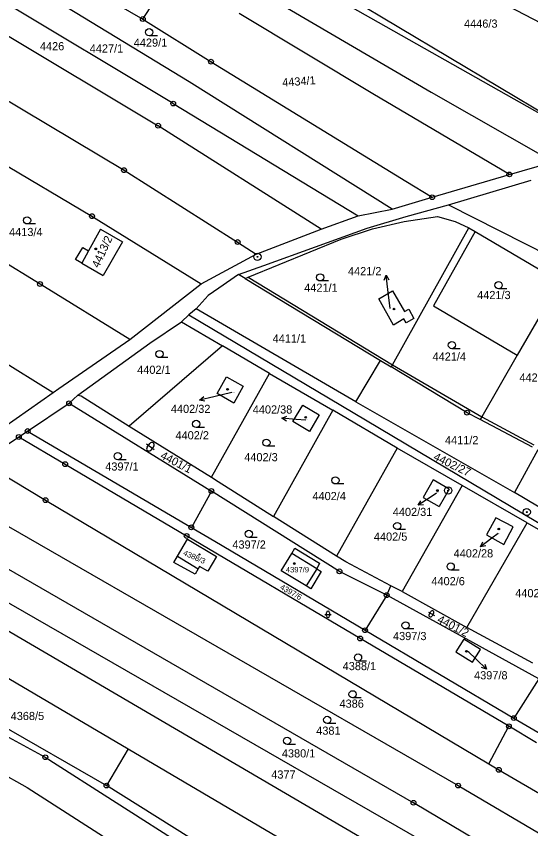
# Model space of a CAD drawing. Extents: x -593183 to -588034, y -1130415 to -1124994.
# Drawn here: x -589504.8 to -589397.8, y -1128815.7 to -1128646.6 of the extents above; entities that cross this region are included whole.
import ezdxf

# ---------------------------------------------------------------- set-up
doc = ezdxf.new("R2010")
doc.units = 0
for name, color, linetype in [('Vrstva 1', 7, 'Continuous'), ('Vrstva 16', 7, 'Continuous'), ('Vrstva 18', 7, 'Continuous'), ('Vrstva 19', 7, 'Continuous'), ('Vrstva 24', 7, 'Continuous'), ('Vrstva 25', 7, 'Continuous'), ('Vrstva 4', 7, 'Continuous')]:
    doc.layers.add(name, color=color, linetype=linetype)

msp = doc.modelspace()

# ---------------------------------------------------------------- linework, layer by layer
at = {"layer": 'Vrstva 1'}
for p, q in [((-589468.87, -1128660.23), (-589513.11, -1128633.33)), ((-589383.19, -1128674.1), (-589451.55, -1128633.23)), ((-589497.18, -1128636.39), (-589478.51, -1128647.2)), ((-589451.57, -1128635.37), (-589383.19, -1128674.1)), ((-589478.51, -1128647.2), (-589472.44, -1128637.83)), ((-589472.18, -1128664.79), (-589513.52, -1128639.92)), ((-589454.98, -1128640.96), (-589418.57, -1128662.41)), ((-589382.81, -1128654.86), (-589408.98, -1128641.1)), ((-589516.59, -1128644.7), (-589475.31, -1128669.4)), ((-589430.67, -1128662.76), (-589458.49, -1128646.03)), ((-589478.51, -1128647.2), (-589464.32, -1128656.08)), ((-589522.25, -1128654.82), (-589482.42, -1128678.64)), ((-589464.32, -1128656.08), (-589423.78, -1128680.94)), ((-589426.66, -1128686.73), (-589468.87, -1128660.23)), ((-589402.27, -1128679.53), (-589430.67, -1128662.76)), ((-589418.57, -1128662.41), (-589393.15, -1128676.92)), ((-589472.18, -1128664.79), (-589433.73, -1128688.15)), ((-589441.39, -1128690.92), (-589475.31, -1128669.4)), ((-589513.46, -1128673.8), (-589489.08, -1128688.22)), ((-589402.27, -1128679.53), (-589393.15, -1128676.92)), ((-589482.42, -1128678.64), (-589458.79, -1128693.61)), ((-589418.32, -1128684.28), (-589402.27, -1128679.53)), ((-589414.96, -1128685.85), (-589397.75, -1128680.7)), ((-589423.78, -1128680.94), (-589418.32, -1128684.28)), ((-589426.66, -1128686.73), (-589418.32, -1128684.28)), ((-589423.77, -1128688.31), (-589414.96, -1128685.85)), ((-589414.96, -1128685.85), (-589352.72, -1128717.54)), ((-589433.73, -1128688.15), (-589426.66, -1128686.73)), ((-589499.89, -1128702.34), (-589521.69, -1128689.19)), ((-589489.08, -1128688.22), (-589466.36, -1128702.29)), ((-589441.39, -1128690.92), (-589433.73, -1128688.15)), ((-589431.86, -1128690.7), (-589423.77, -1128688.31)), ((-589430.76, -1128690.87), (-589424.16, -1128689.34)), ((-589424.16, -1128689.34), (-589417.21, -1128688.3)), ((-589417.21, -1128688.3), (-589413.58, -1128689.31)), ((-589413.58, -1128689.31), (-589410.69, -1128690.62)), ((-589487.32, -1128690.92), (-589489.81, -1128695.45)), ((-589487.32, -1128690.92), (-589482.74, -1128693.53)), ((-589454.92, -1128696.12), (-589441.39, -1128690.92)), ((-589453.34, -1128698.48), (-589431.86, -1128690.7)), ((-589437.29, -1128692.99), (-589430.76, -1128690.87)), ((-589426.58, -1128719.16), (-589410.69, -1128690.62)), ((-589410.69, -1128690.62), (-589409.39, -1128691.39)), ((-589409.39, -1128691.39), (-589418.04, -1128706.91)), ((-589409.39, -1128691.39), (-589391.81, -1128701.8)), ((-589482.74, -1128693.53), (-589486.78, -1128700.58)), ((-589458.79, -1128693.61), (-589454.92, -1128696.12)), ((-589456.58, -1128700.94), (-589437.29, -1128692.99)), ((-589492.49, -1128697.24), (-589491.02, -1128694.74)), ((-589491.02, -1128694.74), (-589489.81, -1128695.45)), ((-589466.36, -1128702.29), (-589454.92, -1128696.12)), ((-589491.21, -1128697.99), (-589492.49, -1128697.24)), ((-589491.21, -1128697.99), (-589486.78, -1128700.58)), ((-589458.63, -1128700.38), (-589453.34, -1128698.48)), ((-589458.63, -1128700.38), (-589462.67, -1128703.22)), ((-589457.2, -1128701.22), (-589458.63, -1128700.38)), ((-589457.2, -1128701.22), (-589456.58, -1128700.94)), ((-589481.18, -1128713.89), (-589499.89, -1128702.34)), ((-589481.18, -1128713.89), (-589466.36, -1128702.29)), ((-589457.2, -1128701.22), (-589429.11, -1128718.23)), ((-589391.81, -1128701.8), (-589400.65, -1128717.17)), ((-589462.67, -1128703.22), (-589464.95, -1128704.71)), ((-589429.44, -1128705.41), (-589426.56, -1128703.73)), ((-589426.56, -1128703.73), (-589424.09, -1128708.08)), ((-589467.43, -1128707.49), (-589464.95, -1128704.71)), ((-589426.38, -1128710.89), (-589429.44, -1128705.41)), ((-589467.43, -1128707.49), (-589468.95, -1128708.77)), ((-589434.19, -1128726.83), (-589467.43, -1128707.49)), ((-589424.09, -1128708.08), (-589423.2, -1128707.58)), ((-589423.2, -1128707.58), (-589422.13, -1128709.53)), ((-589418.04, -1128706.91), (-589400.65, -1128717.17)), ((-589470.47, -1128710.18), (-589468.95, -1128708.77)), ((-589424.24, -1128709.58), (-589426.38, -1128710.89)), ((-589423.72, -1128710.43), (-589424.24, -1128709.58)), ((-589422.13, -1128709.53), (-589423.72, -1128710.43)), ((-589477.04, -1128714.63), (-589470.47, -1128710.18)), ((-589470.47, -1128710.18), (-589461.97, -1128715.24)), ((-589495.97, -1128724.12), (-589481.18, -1128713.89)), ((-589492.02, -1128725.46), (-589477.04, -1128714.63)), ((-589461.97, -1128715.24), (-589481.36, -1128731.93)), ((-589452.18, -1128720.93), (-589461.97, -1128715.24)), ((-589510.39, -1128716.67), (-589497.13, -1128724.92)), ((-589400.65, -1128717.17), (-589408, -1128729.95)), ((-589434.19, -1128726.83), (-589429.11, -1128718.23)), ((-589429.11, -1128718.23), (-589426.83, -1128719.6)), ((-589426.58, -1128719.16), (-589426.83, -1128719.6)), ((-589411.08, -1128729.12), (-589426.83, -1128719.6)), ((-589464.24, -1128742.56), (-589452.18, -1128720.93)), ((-589452.18, -1128720.93), (-589439.02, -1128728.58)), ((-589463.07, -1128725.16), (-589461.12, -1128721.67)), ((-589461.12, -1128721.67), (-589457.63, -1128723.62)), ((-589497.13, -1128724.92), (-589495.97, -1128724.12)), ((-589457.63, -1128723.62), (-589459.58, -1128727.11)), ((-589507.4, -1128732.14), (-589497.13, -1128724.92)), ((-589493.84, -1128727.17), (-589492.02, -1128725.46)), ((-589492.02, -1128725.46), (-589491.33, -1128725.6)), ((-589491.33, -1128725.6), (-589481.36, -1128731.93)), ((-589459.58, -1128727.11), (-589463.07, -1128725.16)), ((-589502.46, -1128732.94), (-589493.84, -1128727.17)), ((-589493.84, -1128727.17), (-589464.25, -1128745.42)), ((-589447.28, -1128730.98), (-589445.25, -1128727.53)), ((-589445.25, -1128727.53), (-589441.8, -1128729.56)), ((-589434.19, -1128726.83), (-589401.21, -1128745.76)), ((-589439.02, -1128728.58), (-589451.36, -1128750.74)), ((-589441.8, -1128729.56), (-589443.83, -1128733.01)), ((-589425.6, -1128736.47), (-589439.02, -1128728.58)), ((-589408.35, -1128730.55), (-589411.08, -1128729.12)), ((-589408, -1128729.95), (-589408.35, -1128730.55)), ((-589443.83, -1128733.01), (-589447.28, -1128730.98)), ((-589397.43, -1128736.28), (-589408.35, -1128730.55)), ((-589504.3, -1128734.17), (-589502.46, -1128732.94)), ((-589502.46, -1128732.94), (-589468.42, -1128752.98)), ((-589481.36, -1128731.93), (-589464.24, -1128742.56)), ((-589512.09, -1128739.28), (-589504.3, -1128734.17)), ((-589504.3, -1128734.17), (-589494.67, -1128739.84)), ((-589425.6, -1128736.47), (-589438.22, -1128758.95)), ((-589412.08, -1128744.28), (-589425.6, -1128736.47)), ((-589396.33, -1128736.85), (-589401.21, -1128745.76)), ((-589512.09, -1128739.28), (-589498.74, -1128747.32)), ((-589494.67, -1128739.84), (-589469.4, -1128754.77)), ((-589464.24, -1128742.56), (-589462.83, -1128743.42)), ((-589462.83, -1128743.42), (-589451.36, -1128750.74)), ((-589418.1, -1128743.11), (-589420.18, -1128746.79)), ((-589414.81, -1128745.01), (-589418.1, -1128743.11)), ((-589520.47, -1128744.74), (-589412.94, -1128806.72)), ((-589412.08, -1128744.28), (-589424.58, -1128766.36)), ((-589414.81, -1128745.01), (-589416.85, -1128748.67)), ((-589398.58, -1128752.01), (-589412.08, -1128744.28)), ((-589464.25, -1128745.42), (-589468.42, -1128752.98)), ((-589437.61, -1128762.15), (-589464.25, -1128745.42)), ((-589420.18, -1128746.79), (-589416.85, -1128748.67)), ((-589370.21, -1128764.16), (-589401.21, -1128745.76)), ((-589498.74, -1128747.32), (-589406.52, -1128802.22)), ((-589527.7, -1128749.45), (-589422.21, -1128810.3)), ((-589438.22, -1128758.95), (-589451.36, -1128750.74)), ((-589405.06, -1128751.01), (-589407.01, -1128754.52)), ((-589401.51, -1128752.88), (-589405.06, -1128751.01)), ((-589533.04, -1128753.44), (-589411.99, -1128823)), ((-589468.42, -1128752.98), (-589463.51, -1128755.87)), ((-589411.11, -1128773.85), (-589398.58, -1128752.01)), ((-589403.42, -1128756.52), (-589401.51, -1128752.88)), ((-589398.58, -1128752.01), (-589385.5, -1128759.65)), ((-589433.31, -1128776.11), (-589469.4, -1128754.77)), ((-589407.01, -1128754.52), (-589403.42, -1128756.52)), ((-589537.12, -1128756.61), (-589415.4, -1128827.87)), ((-589471.31, -1128758.98), (-589469.22, -1128755.45)), ((-589469.22, -1128755.45), (-589463.17, -1128759.04)), ((-589463.51, -1128755.87), (-589432.3, -1128774.4)), ((-589449.73, -1128762.03), (-589447.54, -1128758.44)), ((-589447.54, -1128758.44), (-589446.87, -1128757.34)), ((-589446.87, -1128757.34), (-589441.74, -1128760.46)), ((-589472.07, -1128760.27), (-589471.31, -1128758.98)), ((-589467.65, -1128762.74), (-589472.07, -1128760.27)), ((-589463.17, -1128759.04), (-589464.97, -1128762.09)), ((-589436.27, -1128760.16), (-589438.22, -1128758.95)), ((-589426.91, -1128765.12), (-589436.27, -1128760.16)), ((-589467.01, -1128761.59), (-589467.65, -1128762.74)), ((-589466.74, -1128761.1), (-589467.01, -1128761.59)), ((-589464.97, -1128762.09), (-589466.74, -1128761.1)), ((-589444.54, -1128765.16), (-589449.73, -1128762.03)), ((-589441.74, -1128760.46), (-589442.34, -1128761.62)), ((-589442.34, -1128761.62), (-589441.4, -1128762.19)), ((-589441.4, -1128762.19), (-589443.55, -1128765.75)), ((-589427.79, -1128767.09), (-589437.61, -1128762.15)), ((-589443.55, -1128765.75), (-589444.54, -1128765.16)), ((-589427.79, -1128767.09), (-589426.91, -1128765.12)), ((-589424.58, -1128766.36), (-589426.91, -1128765.12)), ((-589427.79, -1128767.09), (-589432.3, -1128774.4)), ((-589396.16, -1128784.53), (-589427.79, -1128767.09)), ((-589424.58, -1128766.36), (-589411.11, -1128773.85)), ((-589556.27, -1128769.47), (-589498.79, -1128800.83)), ((-589563.65, -1128772.83), (-589502.59, -1128807.09)), ((-589397.39, -1128781.23), (-589411.11, -1128773.85)), ((-589521.85, -1128775.34), (-589481.57, -1128799.06)), ((-589432.3, -1128774.4), (-589401.33, -1128792.68)), ((-589402.37, -1128794.39), (-589433.31, -1128776.11)), ((-589411.77, -1128776.27), (-589413.43, -1128778.87)), ((-589408.28, -1128778.4), (-589411.77, -1128776.27)), ((-589413.43, -1128778.87), (-589409.91, -1128781.07)), ((-589409.91, -1128781.07), (-589408.28, -1128778.4)), ((-589526.47, -1128783.43), (-589486.08, -1128806.72)), ((-589396.16, -1128784.53), (-589401.33, -1128792.68)), ((-589401.33, -1128792.68), (-589368.57, -1128811.91)), ((-589406.52, -1128802.22), (-589402.37, -1128794.39)), ((-589396.6, -1128797.8), (-589402.37, -1128794.39)), ((-589481.57, -1128799.06), (-589486.08, -1128806.72)), ((-589481.57, -1128799.06), (-589438.01, -1128824.71)), ((-589498.79, -1128800.83), (-589429.88, -1128844.75)), ((-589406.52, -1128802.22), (-589404.46, -1128803.45)), ((-589404.46, -1128803.45), (-589304.52, -1128862.03)), ((-589502.59, -1128807.09), (-589460.68, -1128833.98)), ((-589443.19, -1128833.49), (-589486.08, -1128806.72)), ((-589412.94, -1128806.72), (-589312.84, -1128865.68)), ((-589317.39, -1128872.69), (-589422.21, -1128810.3))]:
    msp.add_line(p, q, dxfattribs=at)
at = {"layer": 'Vrstva 16'}
for p, q in [((-589427.09, -1128707.45), (-589427.57, -1128703.49)), ((-589459.97, -1128724.95), (-589463.76, -1128725.81)), ((-589444.63, -1128730.67), (-589446.6, -1128730.52)), ((-589417.44, -1128745.88), (-589418.76, -1128746.75)), ((-589404.59, -1128754.23), (-589405.9, -1128755.22)), ((-589410.85, -1128778.79), (-589409.18, -1128780.4))]:
    msp.add_line(p, q, dxfattribs=at)
at = {"layer": 'Vrstva 24'}
for centre, radius in [((-589478.51, -1128647.2), 0.5), ((-589478.51, -1128647.2), 0.0327), ((-589464.32, -1128656.08), 0.5), ((-589464.32, -1128656.08), 0.0327), ((-589472.18, -1128664.79), 0.5), ((-589472.18, -1128664.79), 0.0327), ((-589475.31, -1128669.4), 0.5), ((-589475.31, -1128669.4), 0.0327), ((-589482.42, -1128678.64), 0.5), ((-589482.42, -1128678.64), 0.0327), ((-589402.27, -1128679.53), 0.5), ((-589402.27, -1128679.53), 0.0327), ((-589418.32, -1128684.28), 0.5), ((-589418.32, -1128684.28), 0.0327), ((-589489.08, -1128688.22), 0.5), ((-589489.08, -1128688.22), 0.0327), ((-589458.79, -1128693.61), 0.5), ((-589458.79, -1128693.61), 0.0327), ((-589454.67, -1128696.68), 0.75), ((-589454.67, -1128696.68), 0.0903), ((-589499.89, -1128702.34), 0.5), ((-589499.89, -1128702.34), 0.0327), ((-589493.84, -1128727.17), 0.5), ((-589493.84, -1128727.17), 0.0327), ((-589411.08, -1128729.12), 0.5), ((-589411.08, -1128729.12), 0.0327), ((-589502.46, -1128732.94), 0.5), ((-589502.46, -1128732.94), 0.0327), ((-589504.3, -1128734.17), 0.5), ((-589504.3, -1128734.17), 0.0327), ((-589494.67, -1128739.84), 0.5), ((-589494.67, -1128739.84), 0.0327), ((-589464.25, -1128745.42), 0.5), ((-589415, -1128745.31), 0.75), ((-589498.74, -1128747.32), 0.5), ((-589464.25, -1128745.42), 0.0327), ((-589415, -1128745.31), 0.0903), ((-589498.74, -1128747.32), 0.0327), ((-589398.66, -1128749.8), 0.75), ((-589398.66, -1128749.8), 0.0903), ((-589468.42, -1128752.98), 0.5), ((-589468.42, -1128752.98), 0.0327), ((-589469.4, -1128754.77), 0.5), ((-589469.4, -1128754.77), 0.0327), ((-589437.61, -1128762.15), 0.5), ((-589437.61, -1128762.15), 0.0327), ((-589427.79, -1128767.09), 0.5), ((-589427.79, -1128767.09), 0.0327), ((-589432.3, -1128774.4), 0.5), ((-589433.31, -1128776.11), 0.5), ((-589432.3, -1128774.4), 0.0327), ((-589433.31, -1128776.11), 0.0327), ((-589401.33, -1128792.68), 0.5), ((-589402.37, -1128794.39), 0.5), ((-589401.33, -1128792.68), 0.0327), ((-589402.37, -1128794.39), 0.0327), ((-589498.79, -1128800.83), 0.5), ((-589498.79, -1128800.83), 0.0327), ((-589404.46, -1128803.45), 0.5), ((-589404.46, -1128803.45), 0.0327), ((-589486.08, -1128806.72), 0.5), ((-589486.08, -1128806.72), 0.0327), ((-589412.94, -1128806.72), 0.5), ((-589412.94, -1128806.72), 0.0327), ((-589422.21, -1128810.3), 0.5), ((-589422.21, -1128810.3), 0.0327)]:
    msp.add_circle(centre, radius, dxfattribs=at)
at = {"layer": 'Vrstva 25'}
for p, q in [((-589475.43, -1128650.69), (-589477.18, -1128650.69)), ((-589500.83, -1128689.85), (-589502.58, -1128689.85)), ((-589427.57, -1128703.49), (-589427.93, -1128700.51)), ((-589439.87, -1128701.71), (-589441.62, -1128701.71)), ((-589402.77, -1128703.34), (-589404.52, -1128703.34)), ((-589412.48, -1128715.8), (-589414.23, -1128715.8)), ((-589473.3, -1128717.66), (-589475.05, -1128717.66)), ((-589463.76, -1128725.81), (-589466.69, -1128726.48)), ((-589446.6, -1128730.52), (-589449.59, -1128730.29)), ((-589465.67, -1128732.21), (-589467.42, -1128732.21)), ((-589477.75, -1128735.62), (-589476.12, -1128736.77)), ((-589477.63, -1128736.31), (-589477.05, -1128735.5)), ((-589476.23, -1128736.08), (-589476.81, -1128736.89)), ((-589451.05, -1128736.11), (-589452.8, -1128736.11)), ((-589481.97, -1128738.92), (-589483.72, -1128738.92)), ((-589436.7, -1128743.96), (-589438.45, -1128743.96)), ((-589418.76, -1128746.75), (-589421.26, -1128748.4)), ((-589423.85, -1128753.45), (-589425.6, -1128753.45)), ((-589454.71, -1128755.1), (-589456.46, -1128755.1)), ((-589405.9, -1128755.22), (-589408.29, -1128757.03)), ((-589412.73, -1128761.88), (-589414.48, -1128761.88)), ((-589418.97, -1128771.12), (-589418.64, -1128770.5)), ((-589440.66, -1128771.09), (-589439.32, -1128771.09)), ((-589440.33, -1128771.43), (-589440.33, -1128770.76)), ((-589439.66, -1128770.76), (-589439.66, -1128771.43)), ((-589419.11, -1128770.64), (-589417.88, -1128771.31)), ((-589418.02, -1128770.84), (-589418.36, -1128771.45)), ((-589422.11, -1128774.13), (-589423.86, -1128774.13)), ((-589409.18, -1128780.4), (-589407.02, -1128782.48)), ((-589432, -1128780.8), (-589433.75, -1128780.8)), ((-589433.13, -1128788.48), (-589434.88, -1128788.48)), ((-589438.4, -1128793.81), (-589440.15, -1128793.81)), ((-589446.75, -1128798.15), (-589448.5, -1128798.15))]:
    msp.add_line(p, q, dxfattribs=at)
for points in [[(-589428.3, -1128701.56), (-589427.93, -1128700.51), (-589427.31, -1128701.44)], [(-589465.6, -1128726.74), (-589466.69, -1128726.48), (-589465.82, -1128725.77)], [(-589448.63, -1128730.87), (-589449.59, -1128730.29), (-589448.56, -1128729.87)], [(-589420.15, -1128748.27), (-589421.26, -1128748.4), (-589420.7, -1128747.44)], [(-589407.19, -1128756.83), (-589408.29, -1128757.03), (-589407.8, -1128756.03)], [(-589407.39, -1128781.43), (-589407.02, -1128782.48), (-589408.08, -1128782.15)]]:
    msp.add_lwpolyline(points, dxfattribs=at)
for centre, radius in [((-589477.18, -1128649.94), 0.75), ((-589502.58, -1128689.1), 0.75), ((-589488.3, -1128695.03), 0.175), ((-589488.3, -1128695.03), 0.15), ((-589441.62, -1128700.96), 0.75), ((-589404.52, -1128702.59), 0.75), ((-589426.26, -1128707.55), 0.175), ((-589426.26, -1128707.55), 0.15), ((-589414.23, -1128715.05), 0.75), ((-589475.05, -1128716.91), 0.75), ((-589460.89, -1128724.26), 0.175), ((-589460.89, -1128724.26), 0.15), ((-589444.63, -1128730.08), 0.175), ((-589444.63, -1128730.08), 0.15), ((-589467.42, -1128731.46), 0.75), ((-589452.8, -1128735.36), 0.75), ((-589483.72, -1128738.17), 0.75), ((-589438.45, -1128743.21), 0.75), ((-589417.24, -1128745.32), 0.175), ((-589417.24, -1128745.32), 0.15), ((-589456.46, -1128754.35), 0.75), ((-589425.6, -1128752.7), 0.75), ((-589404.47, -1128753.34), 0.175), ((-589404.47, -1128753.34), 0.15), ((-589466.72, -1128758.62), 0.117), ((-589466.72, -1128758.62), 0.101), ((-589447.01, -1128760.51), 0.175), ((-589447.01, -1128760.51), 0.15), ((-589414.48, -1128761.13), 0.75), ((-589423.86, -1128773.38), 0.75), ((-589411.2, -1128778.79), 0.175), ((-589411.2, -1128778.79), 0.15), ((-589433.75, -1128780.05), 0.75), ((-589434.88, -1128787.73), 0.75), ((-589440.15, -1128793.06), 0.75), ((-589448.5, -1128797.4), 0.75)]:
    msp.add_circle(centre, radius, dxfattribs=at)
for centre, radius, start, end in [((-589477.22, -1128736.6), 0.5, 144.6535, 234.6535), ((-589476.64, -1128735.79), 0.5, 54.6535, 144.6535), ((-589476.64, -1128735.79), 0.5, 324.6535, 54.6535), ((-589477.22, -1128736.6), 0.5, 234.6535, 324.6535), ((-589439.99, -1128770.76), 0.335, 90, 180), ((-589439.99, -1128770.76), 0.335, 0, 90), ((-589418.33, -1128770.67), 0.35, 61.4211, 151.4211), ((-589418.33, -1128770.67), 0.35, 331.4211, 61.4211), ((-589439.99, -1128771.43), 0.335, 180, 270), ((-589439.99, -1128771.43), 0.335, 270, 0), ((-589418.66, -1128771.28), 0.35, 151.4211, 241.4211), ((-589418.66, -1128771.28), 0.35, 241.4211, 331.4211)]:
    msp.add_arc(centre, radius, start, end, dxfattribs=at)
at = {"layer": 'Vrstva 4'}
for p, q in [((-589489.81, -1128695.45), (-589491.21, -1128697.99)), ((-589456.58, -1128700.94), (-589426.58, -1128719.16)), ((-589468.95, -1128708.77), (-589434.76, -1128729.09)), ((-589426.58, -1128719.16), (-589408, -1128729.95)), ((-589434.76, -1128729.09), (-589393.64, -1128753.56)), ((-589408, -1128729.95), (-589397.18, -1128735.78)), ((-589442.34, -1128761.62), (-589447.54, -1128758.44)), ((-589471.31, -1128758.98), (-589467.01, -1128761.59)), ((-589442.34, -1128761.62), (-589444.54, -1128765.16))]:
    msp.add_line(p, q, dxfattribs=at)

# ---------------------------------------------------------------- texts
at = {"layer": 'Vrstva 16'}
for s, p in [('4421/2', (-589435.84, -1128700.51)), ('4402/32', (-589472.67, -1128729.17)), ('4402/32', (-589472.67, -1128729.17)), ('4402/32', (-589472.67, -1128729.17)), ('4402/38', (-589455.64, -1128729.3)), ('4402/38', (-589455.64, -1128729.3)), ('4402/38', (-589455.64, -1128729.3)), ('4402/31', (-589426.52, -1128750.62)), ('4402/31', (-589426.52, -1128750.62)), ('4402/31', (-589426.52, -1128750.62)), ('4402/28', (-589413.86, -1128759.24)), ('4402/28', (-589413.86, -1128759.24)), ('4402/28', (-589413.86, -1128759.24)), ('4397/8', (-589409.61, -1128784.62))]:
    msp.add_text(s, height=1.7, dxfattribs=at).set_placement(p)
at = {"layer": 'Vrstva 18'}
for s, p in [('4446/3', (-589411.7, -1128649)), ('4426', (-589499.91, -1128653.7)), ('4429/1', (-589480.39, -1128652.95)), ('4427/1', (-589489.55, -1128654.17)), ('4413/4', (-589506.32, -1128692.36)), ('4421/1', (-589444.94, -1128703.96)), ('4421/3', (-589408.97, -1128705.48)), ('4411/1', (-589451.5, -1128714.53)), ('4421/4', (-589418.25, -1128718.29)), ('4402/1', (-589479.68, -1128721.04)), ('4421/5', (-589400.18, -1128722.66)), ('4402/2', (-589471.71, -1128734.67)), ('4411/2', (-589415.66, -1128735.68)), ('4402/3', (-589457.41, -1128739.23)), ('4397/1', (-589486.32, -1128741.17)), ('4402/4', (-589443.23, -1128747.32)), ('4402/5', (-589430.45, -1128755.76)), ('4397/2', (-589459.88, -1128757.41)), ('4402/6', (-589418.49, -1128765.03)), ('4402/7', (-589401.05, -1128767.53)), ('4397/3', (-589426.47, -1128776.45)), ('4388/1', (-589436.94, -1128782.7)), ('4386', (-589437.6, -1128790.52)), ('4368/5', (-589505.99, -1128793.09)), ('4381', (-589442.44, -1128796.14)), ('4380/1', (-589449.59, -1128800.87)), ('4377', (-589451.79, -1128805.27))]:
    msp.add_text(s, height=1.7, dxfattribs=at).set_placement(p)
for s, height, rotation, p in [('4434/1', 1.7, 4.239, (-589449.45, -1128661.26)), ('4401/1', 1.7, 332.4334, (-589475.01, -1128738.56)), ('4402/27', 1.7, 334.1653, (-589418.21, -1128738.86)), ('4397/6', 1.19, 329.98, (-589450.09, -1128765.75)), ('4401/2', 1.7, 332.5785, (-589417.43, -1128772.66))]:
    msp.add_text(s, height=height, rotation=rotation, dxfattribs=at).set_placement(p)
at = {"layer": 'Vrstva 19'}
for s, height, rotation, p in [('4413/2', 1.7, 65.0696, (-589487.69, -1128699.11)), ('4388/3', 1.14, 336.4889, (-589470.22, -1128758.7))]:
    msp.add_text(s, height=height, rotation=rotation, dxfattribs=at).set_placement(p)
for s, height, p in [('4421/2', 0.1, (-589427.09, -1128707.45)), ('4402/32', 0.1, (-589459.97, -1128724.95)), ('4402/38', 0.1, (-589444.63, -1128730.67)), ('4402/31', 0.1, (-589417.44, -1128745.88)), ('4402/28', 0.1, (-589404.59, -1128754.23)), ('4397/9', 1.14, (-589448.76, -1128762.36)), ('4397/8', 0.1, (-589410.85, -1128778.79))]:
    msp.add_text(s, height=height, dxfattribs=at).set_placement(p)

doc.saveas('drawing.dxf')
